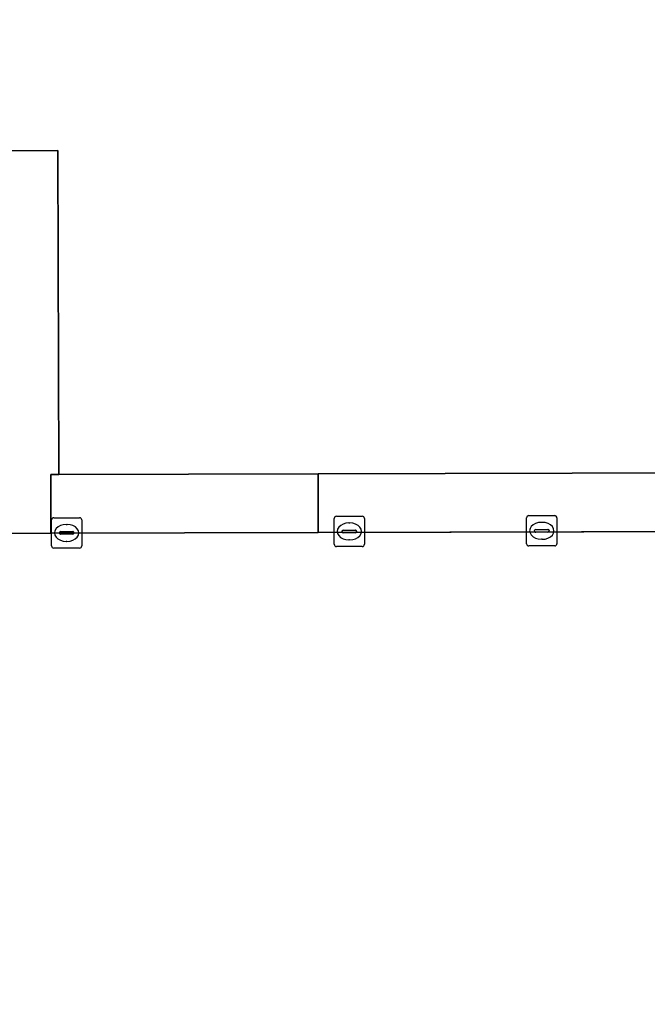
# Model space of a CAD drawing. Extents: x 160203 to 161530, y 379528 to 381797.
# Drawn here: x 160846.6 to 160867.33, y 380611.61 to 380644.01 of the extents above; entities that cross this region are included whole.
import ezdxf

# ---------------------------------------------------------------- set-up
doc = ezdxf.new("R2010")
doc.units = 0
for name, color, linetype in [('IMGEO_Kolk', 7, 'Continuous'), ('IMGEO_Pand', 7, 'Continuous'), ('IMGEO_Pand_overbouw', 7, 'Continuous'), ('IMGEO_Parkeervlak_gesloten', 7, 'Continuous'), ('IMGEO_Voetpad_gesloten', 7, 'Continuous'), ('IMGEO_Voetpad_open', 7, 'Continuous')]:
    doc.layers.add(name, color=color, linetype=linetype)

msp = doc.modelspace()

# ---------------------------------------------------------------- linework, layer by layer
at = {"layer": 'IMGEO_Kolk'}
for p, q in [((160847.656, 380626.644), (160847.656, 380627.496)), ((160847.731, 380627.57), (160848.583, 380627.57)), ((160848.144, 380627.35), (160848.169, 380627.35)), ((160848.657, 380627.496), (160848.657, 380626.644)), ((160856.987, 380626.693), (160856.987, 380627.545)), ((160857.062, 380627.619), (160857.914, 380627.619)), ((160857.475, 380627.399), (160857.5, 380627.399)), ((160857.988, 380627.545), (160857.988, 380626.693)), ((160863.341, 380626.713), (160863.341, 380627.565)), ((160863.416, 380627.639), (160864.268, 380627.639)), ((160863.829, 380627.419), (160863.854, 380627.419)), ((160864.342, 380627.565), (160864.342, 380626.713)), ((160847.915, 380627.064), (160847.915, 380627.076)), ((160848.353, 380627.027), (160847.955, 380627.027)), ((160847.958, 380627.113), (160848.356, 380627.113)), ((160848.399, 380627.076), (160848.399, 380627.064)), ((160857.246, 380627.113), (160857.246, 380627.125)), ((160857.684, 380627.076), (160857.286, 380627.076)), ((160857.289, 380627.162), (160857.687, 380627.162)), ((160857.73, 380627.125), (160857.73, 380627.113)), ((160863.6, 380627.133), (160863.6, 380627.145)), ((160864.038, 380627.096), (160863.64, 380627.096)), ((160863.643, 380627.182), (160864.041, 380627.182)), ((160864.084, 380627.145), (160864.084, 380627.133)), ((160848.167, 380626.79), (160848.142, 380626.79)), ((160857.498, 380626.839), (160857.473, 380626.839)), ((160863.852, 380626.859), (160863.827, 380626.859)), ((160848.583, 380626.57), (160847.731, 380626.57)), ((160857.914, 380626.619), (160857.062, 380626.619)), ((160864.268, 380626.639), (160863.416, 380626.639))]:
    msp.add_line(p, q, dxfattribs=at)
for points in [[(160847.656, 380626.644), (160847.656, 380627.496)], [(160847.731, 380627.57), (160848.583, 380627.57)], [(160848.657, 380627.496), (160848.657, 380626.644)], [(160856.987, 380626.693), (160856.987, 380627.545)], [(160857.062, 380627.619), (160857.914, 380627.619)], [(160857.988, 380627.545), (160857.988, 380626.693)], [(160863.341, 380626.713), (160863.341, 380627.565)], [(160863.416, 380627.639), (160864.268, 380627.639)], [(160864.342, 380627.565), (160864.342, 380626.713)], [(160848.583, 380626.57), (160847.731, 380626.57)], [(160857.914, 380626.619), (160857.062, 380626.619)], [(160864.268, 380626.639), (160863.416, 380626.639)]]:
    msp.add_lwpolyline(points, dxfattribs=at)
for centre, radius, start, end in [((160847.733, 380627.494), 0.0765, 91.552, 178.448), ((160847.733, 380627.494), 0.0765, 91.552, 178.448), ((160848.581, 380627.494), 0.0765, 1.552, 88.448), ((160848.581, 380627.494), 0.0765, 1.552, 88.448), ((160857.064, 380627.543), 0.0765, 91.552, 178.448), ((160857.064, 380627.543), 0.0765, 91.552, 178.448), ((160857.912, 380627.543), 0.0765, 1.552, 88.448), ((160857.912, 380627.543), 0.0765, 1.552, 88.448), ((160863.418, 380627.563), 0.0765, 91.552, 178.448), ((160863.418, 380627.563), 0.0765, 91.552, 178.448), ((160864.266, 380627.563), 0.0765, 1.552, 88.448), ((160864.266, 380627.563), 0.0765, 1.552, 88.448), ((160847.955, 380627.073), 0.0403, 85.8775, 175.7526), ((160847.952, 380627.063), 0.0366, 178.938, 274.7102), ((160848.356, 380627.07), 0.043, 264.8664, 352.4533), ((160848.36, 380627.075), 0.0386, 1.7309, 96.639), ((160857.286, 380627.122), 0.0403, 85.8775, 175.7526), ((160857.283, 380627.112), 0.0366, 178.938, 274.7102), ((160857.687, 380627.119), 0.043, 264.8664, 352.4533), ((160857.691, 380627.124), 0.0386, 1.7309, 96.639), ((160863.64, 380627.142), 0.0403, 85.8775, 175.7526), ((160863.637, 380627.132), 0.0366, 178.938, 274.7102), ((160864.041, 380627.139), 0.043, 264.8664, 352.4533), ((160864.045, 380627.144), 0.0386, 1.7309, 96.639), ((160857.064, 380626.695), 0.0765, 181.552, 268.448), ((160857.064, 380626.695), 0.0765, 181.552, 268.448), ((160857.912, 380626.695), 0.0765, 271.552, 358.448), ((160857.912, 380626.695), 0.0765, 271.552, 358.448), ((160863.418, 380626.715), 0.0765, 181.552, 268.448), ((160863.418, 380626.715), 0.0765, 181.552, 268.448), ((160864.266, 380626.715), 0.0765, 271.552, 358.448), ((160864.266, 380626.715), 0.0765, 271.552, 358.448), ((160847.733, 380626.646), 0.0765, 181.552, 268.448), ((160847.733, 380626.646), 0.0765, 181.552, 268.448), ((160848.581, 380626.646), 0.0765, 271.552, 358.448), ((160848.581, 380626.646), 0.0765, 271.552, 358.448)]:
    msp.add_arc(centre, radius, start, end, dxfattribs=at)
for centre, major_axis, ratio, start_param, end_param in [((160848.143, 380627.07), (-0.387, 0.002), 0.722429, 4.712389, 7.853982), ((160848.168, 380627.07), (-0.39, 0.002), 0.717154, 1.570796, 4.712389), ((160857.474, 380627.119), (-0.387, 0.002), 0.722429, 4.712389, 7.853982), ((160857.499, 380627.119), (-0.39, 0.002), 0.717154, 1.570796, 4.712389), ((160863.828, 380627.139), (-0.387, 0.002), 0.722429, 4.712389, 7.853982), ((160863.853, 380627.139), (-0.39, 0.002), 0.717154, 1.570796, 4.712389)]:
    msp.add_ellipse(centre, major_axis=major_axis, ratio=ratio, start_param=start_param, end_param=end_param, dxfattribs=at)
at = {"layer": 'IMGEO_Pand'}
msp.add_lwpolyline([(160835.144, 380645.366), (160835.169, 380635.882), (160844.591, 380635.906), (160844.586, 380637.892), (160844.585, 380638.073), (160844.581, 380639.682), (160847.864, 380639.691), (160847.892, 380629), (160856.463, 380629.023), (160885.817, 380629.1)], dxfattribs=at)
at = {"layer": 'IMGEO_Pand_overbouw'}
msp.add_lwpolyline([(160884.139, 380617.471), (160885.848, 380617.476), (160885.817, 380629.1), (160856.463, 380629.023), (160847.892, 380629), (160847.864, 380639.691), (160844.581, 380639.682), (160844.585, 380638.073), (160844.586, 380637.892), (160846.065, 380637.895), (160846.093, 380627.052), (160847.638, 380627.056), (160856.461, 380627.079), (160874.017, 380627.125), (160874.015, 380627.844), (160877.417, 380627.852), (160877.419, 380627.188), (160877.623, 380627.189), (160883.923, 380627.205)], close=True, dxfattribs=at)
at = {"layer": 'IMGEO_Parkeervlak_gesloten'}
msp.add_lwpolyline([(160874.167, 380608.087), (160874.065, 380621.058), (160877.528, 380621.059), (160877.419, 380627.188), (160877.417, 380627.852), (160874.015, 380627.844), (160874.017, 380627.125), (160873.834, 380627.125), (160856.461, 380627.079), (160847.638, 380627.056), (160846.093, 380627.052), (160844.802, 380626.887), (160844.777, 380614.061), (160830.209, 380613.939), (160829.039, 380613.929), (160828.461, 380613.921), (160828.052, 380613.921), (160826.008, 380613.923), (160823.947, 380613.925), (160823.63, 380613.932), (160822.663, 380614.174), (160821.655, 380607.516)], dxfattribs=at)
at = {"layer": 'IMGEO_Voetpad_gesloten'}
msp.add_lwpolyline([(160873.834, 380627.125), (160874.017, 380627.125), (160874.015, 380627.844), (160877.417, 380627.852), (160877.419, 380627.188), (160877.623, 380627.189), (160883.923, 380627.205), (160883.949, 380617.471), (160884.139, 380617.471), (160885.848, 380617.476), (160885.817, 380629.1), (160856.463, 380629.023), (160856.461, 380627.079)], close=True, dxfattribs=at)
at = {"layer": 'IMGEO_Voetpad_open'}
for points in [[(160847.638, 380627.056), (160847.632, 380628.997), (160847.892, 380629), (160847.864, 380639.691), (160844.581, 380639.682), (160844.585, 380638.073), (160844.586, 380637.892), (160846.065, 380637.895), (160846.066, 380637.677), (160846.093, 380627.052)], [(160856.461, 380627.079), (160856.463, 380629.023), (160847.892, 380629), (160847.632, 380628.997), (160847.638, 380627.056)]]:
    msp.add_lwpolyline(points, close=True, dxfattribs=at)

doc.saveas('drawing.dxf')
